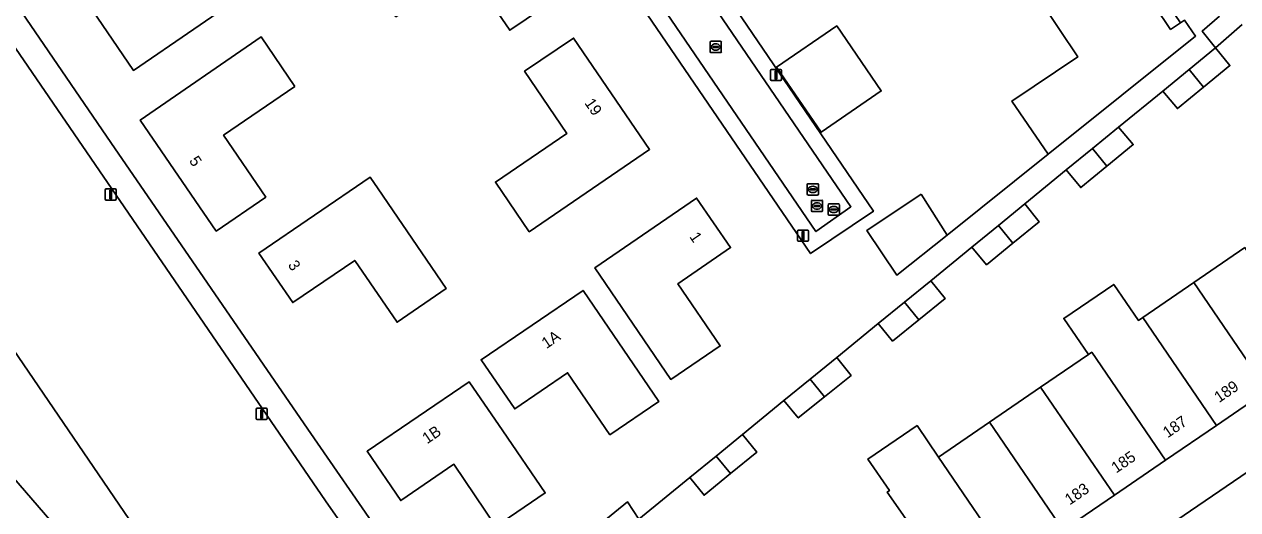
# Model space of a CAD drawing. Extents: x 155275 to 156265, y 382654 to 383635.
# Drawn here: x 155494.7 to 155602.9, y 383097.5 to 383140.8 of the extents above; entities that cross this region are included whole.
import ezdxf

# ---------------------------------------------------------------- set-up
doc = ezdxf.new("R2010")
doc.units = 0
for name, color, linetype in [('IMGEO_Erf', 7, 'Continuous'), ('IMGEO_Groenvoorziening', 7, 'Continuous'), ('IMGEO_Kolk', 7, 'Continuous'), ('IMGEO_Lichtmast', 7, 'Continuous'), ('IMGEO_Muur', 7, 'Continuous'), ('IMGEO_Pand', 7, 'Continuous'), ('IMGEO_Pand_nummerreeks', 7, 'Continuous'), ('IMGEO_Pand_overbouw', 7, 'Continuous'), ('IMGEO_Rijbaan_lokaal_open', 7, 'Continuous'), ('IMGEO_Rioolput', 7, 'Continuous'), ('IMGEO_Voetpad_halfverhard', 7, 'Continuous'), ('IMGEO_Voetpad_open', 7, 'Continuous')]:
    doc.layers.add(name, color=color, linetype=linetype)

msp = doc.modelspace()

# ---------------------------------------------------------------- linework, layer by layer
at = {"layer": 'IMGEO_Erf'}
for points in [[(155526.28, 383188.9), (155570.4, 383124.15), (155564.8, 383120.37), (155520.79, 383184.78)], [(155481.73, 383160.46), (155502.38, 383130.28), (155519.95, 383104.72), (155533.1, 383085.72)], [(155535.7, 383087.84), (155548.45, 383098.26), (155549.47, 383096.7), (155554.01, 383100.41), (155556.36, 383102.33), (155558.71, 383104.25), (155562.41, 383107.28), (155564.76, 383109.19), (155567.12, 383111.1), (155570.81, 383114.14), (155573.16, 383116.04), (155575.51, 383117.95), (155579.19, 383120.95), (155581.54, 383122.87), (155583.89, 383124.79), (155587.59, 383127.82), (155589.93, 383129.73), (155592.27, 383131.65), (155596.21, 383134.86), (155598.55, 383136.78), (155600.9, 383138.7), (155599.73, 383140.2), (155601.27, 383141.52)], [(155603.29, 383140.79), (155600.9, 383138.7), (155602.19, 383137.13), (155599.84, 383135.21), (155597.51, 383133.29), (155596.21, 383134.86), (155592.27, 383131.65), (155593.57, 383130.08), (155591.22, 383128.16), (155588.89, 383126.25), (155587.59, 383127.82), (155583.89, 383124.79), (155585.18, 383123.2), (155582.83, 383121.29), (155580.49, 383119.38), (155579.19, 383120.95), (155575.51, 383117.95), (155576.8, 383116.38), (155574.44, 383114.47), (155572.1, 383112.57), (155570.81, 383114.14), (155567.12, 383111.1), (155567.21, 383110.98), (155568.41, 383109.52), (155566.04, 383107.61), (155563.7, 383105.73), (155562.41, 383107.28), (155558.71, 383104.25), (155559.99, 383102.66), (155557.65, 383100.76), (155555.3, 383098.84), (155554.01, 383100.41), (155549.47, 383096.7)], [(155573.02, 383097.12), (155571.63, 383099.12), (155571.82, 383099.25), (155569.91, 383102.05), (155574.29, 383105.04), (155576.2, 383102.23), (155580.76, 383105.35), (155585.31, 383108.46), (155589.58, 383111.37), (155587.38, 383114.59), (155591.83, 383117.63), (155594.03, 383114.41), (155594.42, 383114.68), (155598.98, 383117.79), (155603.54, 383120.91)]]:
    msp.add_lwpolyline(points, dxfattribs=at)
for points in [[(155535.58, 383153.19), (155542.35, 383143.26), (155537.96, 383140.28), (155534.18, 383145.82), (155527.8, 383141.47), (155524.82, 383145.84)], [(155500.95, 383151.28), (155505.8, 383144.11), (155512.17, 383148.46), (155515.17, 383144.07), (155504.39, 383136.7), (155496.51, 383148.27)], [(155591.26, 383146.73), (155591.46, 383146.46), (155594.47, 383148.46), (155597.6, 383143.82), (155596.39, 383143), (155595.51, 383142.41), (155596.91, 383140.35), (155597.78, 383140.94), (155598.14, 383141.18), (155599.13, 383139.76), (155585.98, 383129.24), (155582.75, 383133.96), (155588.63, 383137.9), (155585.36, 383142.77)], [(155561.76, 383136.97), (155567.12, 383140.66), (155571.1, 383134.87), (155565.73, 383131.18)], [(155518.78, 383135.25), (155512.43, 383130.92), (155516.19, 383125.41), (155511.78, 383122.38), (155505.01, 383132.27), (155515.79, 383139.68)], [(155543.04, 383131.07), (155539.28, 383136.62), (155543.65, 383139.58), (155550.44, 383129.66), (155539.7, 383122.32), (155536.68, 383126.74)], [(155526.21, 383126.15), (155532.29, 383117.26), (155527.91, 383114.25), (155524.14, 383119.76), (155518.61, 383116), (155515.58, 383120.42), (155525.5, 383127.19)], [(155554.62, 383125.32), (155556.13, 383123.12), (155557.65, 383120.9), (155552.95, 383117.67), (155556.73, 383112.14), (155552.32, 383109.16), (155545.56, 383119.11)], [(155574.65, 383125.68), (155576.97, 383122.02), (155572.5, 383118.44), (155569.82, 383122.44)], [(155551.27, 383107.2), (155546.89, 383104.22), (155543.12, 383109.75), (155538.41, 383106.52), (155535.41, 383110.91), (155544.5, 383117.09)], [(155541.12, 383099.04), (155536.73, 383096.06), (155532.98, 383101.6), (155528.24, 383098.36), (155525.24, 383102.75), (155534.33, 383108.95), (155537.34, 383104.58)]]:
    msp.add_lwpolyline(points, close=True, dxfattribs=at)
at = {"layer": 'IMGEO_Groenvoorziening'}
for points in [[(155480.03, 383158.88), (155477.83, 383162.13), (155472.81, 383162.13), (155468.62, 383161.33), (155465.99, 383160.57), (155463.85, 383159.26), (155462.23, 383157.91), (155532.26, 383055.3), (155545.15, 383064.13), (155544.46, 383065.14), (155543.8, 383064.76), (155530.65, 383083.86), (155531.33, 383084.3), (155531.27, 383084.39), (155521.54, 383098.33)], [(155627.46, 383115.33), (155626.65, 383116.53), (155587.93, 383090.12), (155599.15, 383080.87)]]:
    msp.add_lwpolyline(points, close=True, dxfattribs=at)
for points in [[(155462.23, 383157.91), (155462.08, 383157.79), (155460.8, 383156.2), (155460.21, 383154.22), (155460.31, 383152.94), (155463.29, 383147.49), (155476.06, 383129.31), (155480.08, 383123.25), (155485.32, 383114.54), (155492.39, 383101.86), (155501.64, 383091.21), (155505.49, 383085.67), (155519.41, 383065.24), (155519.67, 383065.42), (155525.58, 383056.8)], [(155531.84, 383055.02), (155532.26, 383055.3), (155462.23, 383157.91)]]:
    msp.add_lwpolyline(points, dxfattribs=at)
at = {"layer": 'IMGEO_Kolk'}
for p, q in [((155555.83, 383138.36), (155555.83, 383139.21)), ((155555.91, 383139.29), (155556.76, 383139.29)), ((155556.83, 383139.21), (155556.83, 383138.36)), ((155556.76, 383138.28), (155555.91, 383138.28)), ((155556.09, 383138.78), (155556.09, 383138.79)), ((155556.13, 383138.83), (155556.53, 383138.83)), ((155556.53, 383138.74), (155556.13, 383138.74)), ((155556.32, 383139.06), (155556.34, 383139.06)), ((155556.34, 383138.51), (155556.32, 383138.51)), ((155556.57, 383138.79), (155556.57, 383138.78)), ((155564.5, 383125.66), (155564.5, 383126.52)), ((155564.57, 383126.59), (155565.42, 383126.59)), ((155564.99, 383126.37), (155565.01, 383126.37)), ((155565.5, 383126.52), (155565.5, 383125.66)), ((155565.42, 383125.59), (155564.57, 383125.59)), ((155564.76, 383126.08), (155564.76, 383126.1)), ((155564.8, 383126.13), (155565.2, 383126.13)), ((155565.19, 383126.05), (155564.8, 383126.05)), ((155565.01, 383125.81), (155564.98, 383125.81)), ((155565.24, 383126.1), (155565.24, 383126.08))]:
    msp.add_line(p, q, dxfattribs=at)
for points in [[(155555.83, 383138.36), (155555.83, 383139.21)], [(155555.91, 383139.29), (155556.76, 383139.29)], [(155556.83, 383139.21), (155556.83, 383138.36)], [(155556.76, 383138.28), (155555.91, 383138.28)], [(155564.5, 383125.66), (155564.5, 383126.52)], [(155564.57, 383126.59), (155565.42, 383126.59)], [(155565.5, 383126.52), (155565.5, 383125.66)], [(155565.42, 383125.59), (155564.57, 383125.59)]]:
    msp.add_lwpolyline(points, dxfattribs=at)
for centre, radius, start, end in [((155555.91, 383139.21), 0.0765, 91.552, 178.448), ((155555.91, 383139.21), 0.0765, 91.552, 178.448), ((155556.76, 383139.21), 0.0765, 1.552, 88.448), ((155556.76, 383139.21), 0.0765, 1.552, 88.448), ((155555.91, 383138.36), 0.0765, 181.552, 268.448), ((155555.91, 383138.36), 0.0765, 181.552, 268.448), ((155556.13, 383138.79), 0.0403, 85.8775, 175.7526), ((155556.13, 383138.78), 0.0366, 178.938, 274.7102), ((155556.54, 383138.79), 0.0386, 1.7309, 96.639), ((155556.53, 383138.78), 0.043, 264.8664, 352.4533), ((155556.76, 383138.36), 0.0765, 271.552, 358.448), ((155556.76, 383138.36), 0.0765, 271.552, 358.448), ((155564.57, 383126.52), 0.0765, 91.552, 178.448), ((155564.57, 383126.52), 0.0765, 91.552, 178.448), ((155565.42, 383126.52), 0.0765, 1.552, 88.448), ((155565.42, 383126.52), 0.0765, 1.552, 88.448), ((155564.57, 383125.67), 0.0765, 181.552, 268.448), ((155564.57, 383125.67), 0.0765, 181.552, 268.448), ((155564.8, 383126.09), 0.0403, 85.8775, 175.7526), ((155564.79, 383126.08), 0.0366, 178.938, 274.7102), ((155565.2, 383126.09), 0.043, 264.8664, 352.4533), ((155565.2, 383126.1), 0.0386, 1.7309, 96.639), ((155565.42, 383125.67), 0.0765, 271.552, 358.448), ((155565.42, 383125.67), 0.0765, 271.552, 358.448)]:
    msp.add_arc(centre, radius, start, end, dxfattribs=at)
for centre, major_axis, ratio, start_param, end_param in [((155556.32, 383138.78), (-0.387, 0.002), 0.722429, 4.712389, 7.853982), ((155556.34, 383138.78), (-0.39, 0.002), 0.717154, 1.570796, 4.712389), ((155564.98, 383126.09), (-0.387, 0.002), 0.722429, 4.712389, 7.853982), ((155565.01, 383126.09), (-0.39, 0.002), 0.717154, 1.570796, 4.712389)]:
    msp.add_ellipse(centre, major_axis=major_axis, ratio=ratio, start_param=start_param, end_param=end_param, dxfattribs=at)
at = {"layer": 'IMGEO_Lichtmast'}
for p, q in [((155561.21, 383135.9), (155561.21, 383136.69)), ((155561.21, 383136.69), (155561.21, 383135.9)), ((155561.31, 383136.79), (155562.1, 383136.79)), ((155562.1, 383136.79), (155561.31, 383136.79)), ((155562.2, 383136.69), (155562.2, 383135.9)), ((155562.2, 383135.9), (155562.2, 383136.69)), ((155562.1, 383135.8), (155561.31, 383135.8)), ((155561.31, 383135.8), (155562.1, 383135.8)), ((155501.87, 383125.24), (155501.87, 383126.03)), ((155501.87, 383126.03), (155501.87, 383125.24)), ((155501.97, 383126.13), (155502.76, 383126.13)), ((155502.76, 383126.13), (155501.97, 383126.13)), ((155502.86, 383126.03), (155502.86, 383125.24)), ((155502.86, 383125.24), (155502.86, 383126.03)), ((155502.76, 383125.14), (155501.97, 383125.14)), ((155501.97, 383125.14), (155502.76, 383125.14)), ((155563.62, 383121.57), (155563.62, 383122.37)), ((155563.62, 383122.37), (155563.62, 383121.57)), ((155563.72, 383122.47), (155564.51, 383122.47)), ((155564.51, 383122.47), (155563.72, 383122.47)), ((155564.61, 383122.37), (155564.61, 383121.57)), ((155564.61, 383121.57), (155564.61, 383122.37)), ((155564.51, 383121.47), (155563.72, 383121.47)), ((155563.72, 383121.47), (155564.51, 383121.47)), ((155515.33, 383105.68), (155515.33, 383106.48)), ((155515.33, 383106.48), (155515.33, 383105.68)), ((155515.43, 383106.58), (155516.22, 383106.58)), ((155516.22, 383106.58), (155515.43, 383106.58)), ((155516.32, 383106.48), (155516.32, 383105.68)), ((155516.32, 383105.68), (155516.32, 383106.48)), ((155516.22, 383105.58), (155515.43, 383105.58)), ((155515.43, 383105.58), (155516.22, 383105.58))]:
    msp.add_line(p, q, dxfattribs=at)
for points in [[(155561.63, 383136.67), (155561.78, 383136.67), (155561.78, 383135.92), (155561.63, 383135.92), (155561.63, 383136.67)], [(155502.29, 383126.01), (155502.44, 383126.01), (155502.44, 383125.26), (155502.29, 383125.26), (155502.29, 383126.01)], [(155564.04, 383122.34), (155564.19, 383122.34), (155564.19, 383121.59), (155564.04, 383121.59), (155564.04, 383122.34)], [(155515.75, 383106.46), (155515.9, 383106.46), (155515.9, 383105.71), (155515.75, 383105.71), (155515.75, 383106.46)]]:
    msp.add_lwpolyline(points, dxfattribs=at)
for centre, start, end in [((155561.31, 383136.69), 90, 180), ((155561.31, 383136.69), 90, 180), ((155562.1, 383136.69), 0, 90), ((155562.1, 383136.69), 360, 90), ((155561.31, 383135.9), 180, 270), ((155561.31, 383135.9), 180, 270), ((155562.1, 383135.9), 270, 0), ((155562.1, 383135.9), 270, 0), ((155501.97, 383126.03), 90, 180), ((155501.97, 383126.03), 90, 180), ((155501.97, 383125.24), 180, 270), ((155501.97, 383125.24), 180, 270), ((155502.76, 383126.03), 0, 90), ((155502.76, 383126.03), 360, 90), ((155502.76, 383125.24), 270, 0), ((155502.76, 383125.24), 270, 0), ((155563.72, 383122.37), 90, 180), ((155563.72, 383122.37), 90, 180), ((155564.51, 383122.37), 0, 90), ((155564.51, 383122.37), 360, 90), ((155563.72, 383121.57), 180, 270), ((155563.72, 383121.57), 180, 270), ((155564.51, 383121.57), 270, 0), ((155564.51, 383121.57), 270, 0), ((155515.43, 383106.48), 90, 180), ((155515.43, 383106.48), 90, 180), ((155515.43, 383105.68), 180, 270), ((155515.43, 383105.68), 180, 270), ((155516.22, 383106.48), 0, 90), ((155516.22, 383106.48), 360, 90), ((155516.22, 383105.68), 270, 0), ((155516.22, 383105.68), 270, 0)]:
    msp.add_arc(centre, 0.1, start, end, dxfattribs=at)
at = {"layer": 'IMGEO_Muur'}
msp.add_lwpolyline([(155585.98, 383129.24), (155576.97, 383122.02)], dxfattribs=at)
at = {"layer": 'IMGEO_Pand'}
for points in [[(155524.82, 383145.84), (155527.8, 383141.47), (155534.18, 383145.82), (155537.96, 383140.28), (155542.35, 383143.26), (155535.58, 383153.19)], [(155515.17, 383144.07), (155512.17, 383148.46), (155505.8, 383144.11), (155500.95, 383151.28), (155496.51, 383148.27), (155504.39, 383136.7)], [(155595.51, 383142.41), (155596.39, 383143), (155597.6, 383143.82), (155594.47, 383148.46), (155591.46, 383146.46), (155591.26, 383146.73), (155585.36, 383142.77), (155588.63, 383137.9), (155582.75, 383133.96), (155585.98, 383129.24), (155599.13, 383139.76), (155598.14, 383141.18), (155597.78, 383140.94), (155596.91, 383140.35)], [(155561.76, 383136.97), (155565.73, 383131.18), (155571.1, 383134.87), (155567.12, 383140.66)], [(155518.78, 383135.25), (155515.79, 383139.68), (155505.01, 383132.27), (155511.78, 383122.38), (155516.19, 383125.41), (155512.43, 383130.92)], [(155543.65, 383139.58), (155539.28, 383136.62), (155543.04, 383131.07), (155536.68, 383126.74), (155539.7, 383122.32), (155550.44, 383129.66)], [(155600.9, 383138.7), (155598.55, 383136.78), (155599.84, 383135.21), (155602.19, 383137.13)], [(155599.84, 383135.21), (155598.55, 383136.78), (155596.21, 383134.86), (155597.51, 383133.29)], [(155592.27, 383131.65), (155589.93, 383129.73), (155591.22, 383128.16), (155593.57, 383130.08)], [(155589.93, 383129.73), (155587.59, 383127.82), (155588.89, 383126.25), (155591.22, 383128.16)], [(155525.5, 383127.19), (155515.58, 383120.42), (155518.61, 383116), (155524.14, 383119.76), (155527.91, 383114.25), (155532.29, 383117.26), (155526.21, 383126.15)], [(155557.65, 383120.9), (155556.13, 383123.12), (155554.62, 383125.32), (155545.56, 383119.11), (155552.32, 383109.16), (155556.73, 383112.14), (155552.95, 383117.67)], [(155574.65, 383125.68), (155569.82, 383122.44), (155572.5, 383118.44), (155576.97, 383122.02)], [(155583.89, 383124.79), (155581.54, 383122.87), (155582.83, 383121.29), (155585.18, 383123.2)], [(155582.83, 383121.29), (155581.54, 383122.87), (155579.19, 383120.95), (155580.49, 383119.38)], [(155603.54, 383120.91), (155598.98, 383117.79), (155605.55, 383108.18), (155610.11, 383111.29)], [(155575.51, 383117.95), (155573.16, 383116.04), (155574.44, 383114.47), (155576.8, 383116.38)], [(155594.42, 383114.68), (155594.03, 383114.41), (155591.83, 383117.63), (155587.38, 383114.59), (155589.58, 383111.37), (155589.87, 383111.57), (155596.44, 383101.95), (155601, 383105.06)], [(155598.98, 383117.79), (155594.42, 383114.68), (155601, 383105.06), (155605.55, 383108.18)], [(155544.5, 383117.09), (155535.41, 383110.91), (155538.41, 383106.52), (155543.12, 383109.75), (155546.89, 383104.22), (155551.27, 383107.2)], [(155574.44, 383114.47), (155573.16, 383116.04), (155570.81, 383114.14), (155572.1, 383112.57)], [(155568.41, 383109.52), (155567.21, 383110.98), (155567.12, 383111.1), (155564.76, 383109.19), (155566.04, 383107.61)], [(155589.87, 383111.57), (155589.58, 383111.37), (155585.31, 383108.46), (155591.89, 383098.84), (155596.44, 383101.95)], [(155537.34, 383104.58), (155534.33, 383108.95), (155525.24, 383102.75), (155528.24, 383098.36), (155532.98, 383101.6), (155536.73, 383096.06), (155541.12, 383099.04)], [(155566.04, 383107.61), (155564.76, 383109.19), (155562.41, 383107.28), (155563.7, 383105.73)], [(155585.31, 383108.46), (155580.76, 383105.35), (155587.33, 383095.72), (155591.89, 383098.84)], [(155576.2, 383102.23), (155574.29, 383105.04), (155569.91, 383102.05), (155571.82, 383099.25), (155571.63, 383099.12), (155573.02, 383097.12), (155573.01, 383097.11), (155578.22, 383089.5), (155582.78, 383092.61)], [(155580.76, 383105.35), (155576.2, 383102.23), (155582.78, 383092.61), (155587.33, 383095.72)], [(155558.71, 383104.25), (155556.36, 383102.33), (155557.65, 383100.76), (155559.99, 383102.66)], [(155557.65, 383100.76), (155556.36, 383102.33), (155554.01, 383100.41), (155555.3, 383098.84)]]:
    msp.add_lwpolyline(points, close=True, dxfattribs=at)
at = {"layer": 'IMGEO_Pand_overbouw'}
msp.add_lwpolyline([(155596.39, 383143), (155595.51, 383142.41), (155596.91, 383140.35), (155597.78, 383140.94)], close=True, dxfattribs=at)
at = {"layer": 'IMGEO_Rijbaan_lokaal_open'}
msp.add_lwpolyline([(155522.48, 383184.96), (155565.27, 383122.33), (155568.39, 383124.55), (155525.67, 383187.1)], dxfattribs=at)
at = {"layer": 'IMGEO_Rioolput'}
for p, q in [((155564.87, 383124.19), (155564.87, 383125.04)), ((155564.94, 383125.11), (155565.79, 383125.11)), ((155565.79, 383124.11), (155564.94, 383124.11)), ((155565.12, 383124.61), (155565.12, 383124.62)), ((155565.56, 383124.57), (155565.16, 383124.57)), ((155565.17, 383124.66), (155565.57, 383124.66)), ((155565.35, 383124.89), (155565.38, 383124.89)), ((155565.38, 383124.33), (155565.35, 383124.33)), ((155565.61, 383124.62), (155565.61, 383124.61)), ((155565.87, 383125.04), (155565.87, 383124.19)), ((155566.36, 383123.87), (155566.36, 383124.73)), ((155566.44, 383124.8), (155567.29, 383124.8)), ((155566.62, 383124.29), (155566.62, 383124.31)), ((155566.66, 383124.34), (155567.06, 383124.34)), ((155567.06, 383124.26), (155566.66, 383124.26)), ((155566.85, 383124.58), (155566.88, 383124.58)), ((155567.11, 383124.31), (155567.11, 383124.29)), ((155567.36, 383124.73), (155567.36, 383123.87)), ((155567.29, 383123.8), (155566.44, 383123.8)), ((155566.87, 383124.02), (155566.85, 383124.02))]:
    msp.add_line(p, q, dxfattribs=at)
for points in [[(155564.87, 383124.19), (155564.87, 383125.04)], [(155564.94, 383125.11), (155565.79, 383125.11)], [(155565.79, 383124.11), (155564.94, 383124.11)], [(155565.87, 383125.04), (155565.87, 383124.19)], [(155566.36, 383123.87), (155566.36, 383124.73)], [(155566.44, 383124.8), (155567.29, 383124.8)], [(155567.36, 383124.73), (155567.36, 383123.87)], [(155567.29, 383123.8), (155566.44, 383123.8)]]:
    msp.add_lwpolyline(points, dxfattribs=at)
for centre, radius, start, end in [((155564.94, 383125.04), 0.0765, 91.552, 178.448), ((155564.94, 383125.04), 0.0765, 91.552, 178.448), ((155564.94, 383124.19), 0.0765, 181.552, 268.448), ((155564.94, 383124.19), 0.0765, 181.552, 268.448), ((155565.17, 383124.62), 0.0403, 85.8775, 175.7526), ((155565.16, 383124.61), 0.0366, 178.938, 274.7102), ((155565.57, 383124.61), 0.043, 264.8664, 352.4533), ((155565.57, 383124.62), 0.0386, 1.7309, 96.639), ((155565.79, 383125.04), 0.0765, 1.552, 88.448), ((155565.79, 383125.04), 0.0765, 1.552, 88.448), ((155565.79, 383124.19), 0.0765, 271.552, 358.448), ((155565.79, 383124.19), 0.0765, 271.552, 358.448), ((155566.44, 383124.73), 0.0765, 91.552, 178.448), ((155566.44, 383124.73), 0.0765, 91.552, 178.448), ((155566.66, 383124.3), 0.0403, 85.8775, 175.7526), ((155566.66, 383124.29), 0.0366, 178.938, 274.7102), ((155567.07, 383124.31), 0.0386, 1.7309, 96.639), ((155567.06, 383124.3), 0.043, 264.8664, 352.4533), ((155567.29, 383124.73), 0.0765, 1.552, 88.448), ((155567.29, 383124.73), 0.0765, 1.552, 88.448), ((155566.44, 383123.88), 0.0765, 181.552, 268.448), ((155566.44, 383123.88), 0.0765, 181.552, 268.448), ((155567.29, 383123.88), 0.0765, 271.552, 358.448), ((155567.29, 383123.88), 0.0765, 271.552, 358.448)]:
    msp.add_arc(centre, radius, start, end, dxfattribs=at)
for centre, major_axis, ratio, start_param, end_param in [((155565.35, 383124.61), (-0.387, 0.002), 0.722429, 4.712389, 7.853982), ((155565.38, 383124.61), (-0.39, 0.002), 0.717154, 1.570796, 4.712389), ((155566.85, 383124.3), (-0.387, 0.002), 0.722429, 4.712389, 7.853982), ((155566.87, 383124.3), (-0.39, 0.002), 0.717154, 1.570796, 4.712389)]:
    msp.add_ellipse(centre, major_axis=major_axis, ratio=ratio, start_param=start_param, end_param=end_param, dxfattribs=at)
at = {"layer": 'IMGEO_Voetpad_halfverhard'}
msp.add_lwpolyline([(155494.46, 383091.39), (155497.62, 383088.41), (155501.64, 383091.21), (155492.39, 383101.86)], dxfattribs=at)
at = {"layer": 'IMGEO_Voetpad_open'}
for points in [[(155520.79, 383184.78), (155564.8, 383120.37), (155570.4, 383124.15), (155526.28, 383188.9)], [(155525.67, 383187.1), (155568.39, 383124.55), (155565.27, 383122.33), (155522.48, 383184.96)], [(155601.27, 383141.52), (155599.73, 383140.2), (155600.9, 383138.7), (155603.29, 383140.79)], [(155609.22, 383041.74), (155579.92, 383084.66), (155586.23, 383088.95), (155587.93, 383090.12), (155626.65, 383116.53)], [(155605.55, 383108.18), (155601, 383105.06), (155596.44, 383101.95), (155591.89, 383098.84), (155587.33, 383095.72)]]:
    msp.add_lwpolyline(points, dxfattribs=at)
msp.add_lwpolyline([(155481.73, 383160.46), (155480.36, 383162.48), (155478.43, 383165.32), (155476.98, 383167.45), (155474.79, 383166.6), (155477.83, 383162.13), (155480.03, 383158.88), (155521.54, 383098.33), (155531.27, 383084.39), (155531.33, 383084.3), (155543.38, 383066.69), (155544.46, 383065.14), (155546.39, 383066.3), (155534.05, 383084.39), (155536.9, 383086.72), (155550.09, 383095.76), (155549.47, 383096.7), (155548.45, 383098.26), (155535.7, 383087.84), (155533.1, 383085.72), (155519.95, 383104.72), (155502.38, 383130.28)], close=True, dxfattribs=at)

# ---------------------------------------------------------------- texts
at = {"layer": 'IMGEO_Pand_nummerreeks'}
for s, rotation, p in [('19', 304.4059, (155544.59, 383133.79)), ('5', 304.3944, (155509.32, 383128.64)), ('1', 304.4804, (155553.95, 383121.87)), ('3', 304.4346, (155518.13, 383119.35)), ('1A', 34.1827, (155541.23, 383111.85)), ('189', 34.3545, (155601.23, 383107.04)), ('187', 34.3545, (155596.64, 383103.9)), ('1B', 34.2858, (155530.59, 383103.37)), ('185', 34.3545, (155592.05, 383100.76)), ('183', 34.3545, (155587.9, 383097.92))]:
    msp.add_text(s, height=1, rotation=rotation, dxfattribs=at).set_placement(p)

doc.saveas('drawing.dxf')
